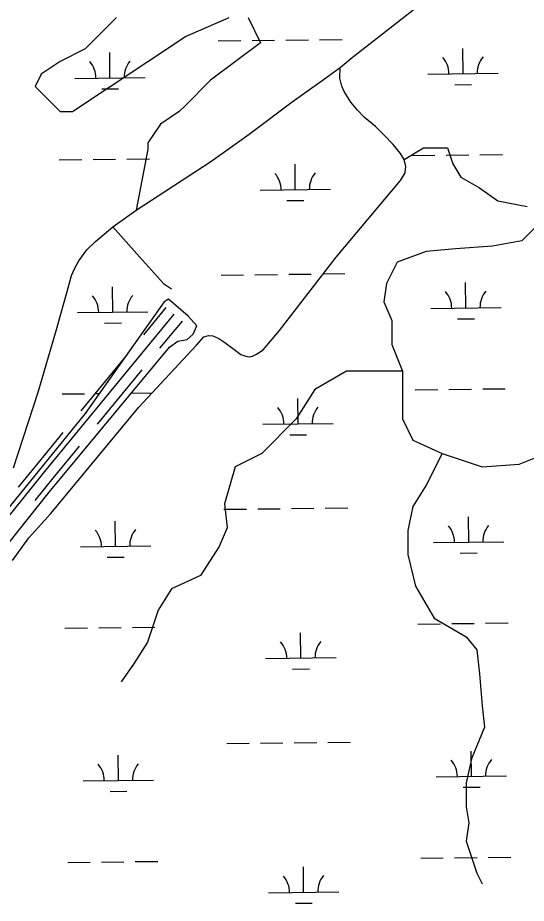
# Model space of a CAD drawing. Extents: x 3694830 to 3732949, y 415201 to 440970.
# Drawn here: x 3724564 to 3725287, y 421518 to 422776 of the extents above; entities that cross this region are included whole.
import ezdxf

# ---------------------------------------------------------------- set-up
doc = ezdxf.new("R2010")
doc.units = 0
for name, color, linetype in [('V-ROAD-CNTR', 7, 'Continuous'), ('V-TOPO-SHOR', 7, 'Continuous'), ('V-WETL-SWMP', 7, 'Continuous')]:
    doc.layers.add(name, color=color, linetype=linetype)

msp = doc.modelspace()

# ---------------------------------------------------------------- linework, layer by layer
at = {"layer": 'V-ROAD-CNTR'}
for points in [[(3724774.8, 422364.5), (3724743.1, 422325.9)], [(3724786.4, 422355), (3724602.6, 422131.6), (3724478.4, 421977.9), (3724384.4, 421863.4), (3724317.6, 421795.5)], [(3724798, 422345.4), (3724766.2, 422306.8)], [(3724717.6, 422295), (3724654.1, 422217.8)], [(3724740.8, 422276), (3724677.3, 422198.7)], [(3724628.7, 422186.9), (3724591, 422141.1), (3724565.3, 422109.4)], [(3724651.8, 422167.9), (3724614.2, 422122.2), (3724588.7, 422090.5)]]:
    msp.add_lwpolyline(points, dxfattribs=at)
at = {"layer": 'V-TOPO-SHOR'}
for points in [[(3725022.8, 422705.3), (3725040, 422719.8), (3725132.6, 422792.3), (3725241.6, 422884.3), (3725362.9, 422978)], [(3724704.8, 422776.3), (3724660.3, 422731.8), (3724624.7, 422714), (3724598, 422696.2), (3724589.1, 422678.4), (3724589.1, 422678.4), (3724624.7, 422642.8), (3724642.5, 422642.8), (3724749.4, 422714), (3724802.8, 422749.6), (3724865.1, 422776.3)], [(3724891.8, 422776.3), (3724909.6, 422740.7), (3724909.6, 422740.7), (3724838.4, 422687.3), (3724802.8, 422651.7), (3724793.9, 422642.8), (3724767.2, 422625), (3724749.4, 422598.3), (3724749.4, 422589.3), (3724732.7, 422503)], [(3724557.1, 422005.1), (3724580.3, 422037.7), (3724611.3, 422072.1), (3724736.4, 422223.1), (3724818.6, 422311.1), (3724829, 422322.9), (3724835.7, 422325), (3724841.8, 422324.2), (3724850.1, 422320.7), (3724858.7, 422314.9), (3724871.5, 422305.3), (3724881.6, 422298.1), (3724888.5, 422295.7), (3724893.3, 422294.6), (3724898.4, 422295.7), (3724904, 422298.3), (3724913.4, 422304.7), (3724936.6, 422331.9), (3725016.9, 422436), (3725108.7, 422545.1), (3725115.1, 422555.8), (3725116.2, 422564.9), (3725113.8, 422574.7), (3725108.4, 422583.5), (3725098, 422596.1), (3725085, 422610), (3725072.9, 422621.7), (3725057.5, 422634.5), (3725047.3, 422644.7), (3725038, 422656.4), (3725028.4, 422671.3), (3725025.2, 422679.1), (3725022.5, 422690.3), (3725022.8, 422705.3)], [(3724558.5, 422136.7), (3724593.4, 422244.6), (3724619.7, 422333.2), (3724637.2, 422396), (3724641, 422409.9), (3724645.5, 422420.6), (3724651.2, 422431.1), (3724662.7, 422446.7), (3724674.8, 422458.2), (3724699.7, 422479.4), (3724732.7, 422503), (3724838.8, 422572), (3724870.4, 422594.3), (3724893.5, 422610.9), (3724954.4, 422656.8), (3724993.9, 422684.9), (3725022.8, 422705.3)], [(3725113.8, 422574.7), (3725141.4, 422591.3), (3725175.4, 422591.3), (3725182.9, 422568.7), (3725194.3, 422549.8), (3725220.7, 422534.7), (3725247.1, 422515.9), (3725288.6, 422508.3)], [(3724699.7, 422479.4), (3724737.7, 422436.6), (3724771.6, 422398.9), (3724783, 422391.3)], [(3725299.9, 422478.1), (3725281.1, 422459.3), (3725239.5, 422451.7), (3725186.7, 422447.9), (3725145.2, 422444.2), (3725103.7, 422429.1), (3725088.6, 422398.9), (3725084.8, 422372.5), (3725096.2, 422346.1), (3725096.2, 422319.7), (3725096.2, 422312.1), (3725111.3, 422274.4), (3725111.3, 422240.4), (3725111.3, 422206.4), (3725126.3, 422176.3), (3725167.9, 422157.4), (3725224.5, 422138.5), (3725277.3, 422142.3), (3725315, 422157.4)], [(3725111.3, 422274.4), (3725032, 422274.4), (3724986.7, 422248), (3724960.3, 422206.4), (3724911.3, 422157.4), (3724873.5, 422138.5), (3724858.4, 422085.7), (3724862.2, 422051.7), (3724850.9, 422025.3), (3724824.5, 421983.8), (3724783, 421965), (3724764.1, 421934.8), (3724749, 421889.5), (3724730.1, 421859.3), (3724711.3, 421832.9)], [(3725167.9, 422157.4), (3725145.2, 422112.1), (3725126.3, 422081.9), (3725118.8, 422048), (3725118.8, 422014), (3725130.1, 421968.7), (3725156.5, 421923.4), (3725201.8, 421897), (3725216.9, 421878.2), (3725220.7, 421844.2), (3725224.5, 421798.9), (3725228.2, 421768.7), (3725209.4, 421723.5), (3725201.8, 421689.5), (3725201.8, 421655.5), (3725205.6, 421632.9), (3725201.8, 421606.5), (3725216.9, 421561.2), (3725224.5, 421546.1)]]:
    msp.add_lwpolyline(points, dxfattribs=at)
at = {"layer": 'V-WETL-SWMP'}
for p, q in [((3724849.6, 422743.3), (3724881.6, 422743.7)), ((3724897.6, 422743.9), (3724929.6, 422744.2)), ((3724945.6, 422744.4), (3724977.6, 422744.8)), ((3724993.6, 422745), (3725025.6, 422745.4)), ((3724695.6, 422690.7), (3724695.2, 422726.7)), ((3725197.5, 422696.7), (3725197.1, 422732.7)), ((3724645.6, 422690.1), (3724745.6, 422691.3)), ((3725147.5, 422696.1), (3725247.5, 422697.3)), ((3725185.7, 422681.1), (3725209.7, 422681.4)), ((3724683.8, 422675.1), (3724707.8, 422675.4)), ((3724719.6, 422575.5), (3724751.6, 422575.9)), ((3725125.5, 422580.4), (3725157.5, 422580.8)), ((3725173.5, 422581), (3725205.5, 422581.3)), ((3725221.5, 422581.5), (3725253.5, 422581.9)), ((3724623.6, 422574.4), (3724655.6, 422574.8)), ((3724671.6, 422575), (3724703.6, 422575.4)), ((3724959, 422532), (3724958.6, 422568)), ((3724909, 422531.4), (3725009, 422532.6)), ((3724947.2, 422516.4), (3724971.2, 422516.7)), ((3724949.6, 422411.8), (3724981.6, 422412.2)), ((3724997.6, 422412.3), (3725029.6, 422412.7)), ((3724853.6, 422410.6), (3724885.6, 422411)), ((3724901.6, 422411.2), (3724933.6, 422411.6)), ((3725201.5, 422364), (3725201.1, 422400)), ((3724699.6, 422358), (3724699.2, 422394)), ((3724778.9, 422376.4), (3724772.8, 422372.7)), ((3724806.8, 422352.1), (3724778.9, 422376.4)), ((3724772.8, 422372.7), (3724660.1, 422214)), ((3725151.5, 422363.4), (3725251.5, 422364.6)), ((3724649.6, 422357.5), (3724749.6, 422358.6)), ((3724818.9, 422338.8), (3724806.8, 422352.1)), ((3724687.8, 422342.5), (3724711.8, 422342.8)), ((3724814, 422326.7), (3724818.9, 422338.8)), ((3725189.7, 422348.5), (3725213.7, 422348.7)), ((3724805.5, 422319.4), (3724814, 422326.7)), ((3724780.1, 422308.5), (3724792.2, 422317)), ((3724792.2, 422317), (3724805.5, 422319.4)), ((3724609.2, 422102.5), (3724780.1, 422308.5)), ((3725177.5, 422248.3), (3725209.5, 422248.7)), ((3725225.5, 422248.9), (3725257.4, 422249.3)), ((3724627.6, 422241.8), (3724659.6, 422242.1)), ((3724675.6, 422242.3), (3724680.3, 422242.4)), ((3724725.7, 422242.9), (3724755.6, 422243.3)), ((3725129.5, 422247.7), (3725161.5, 422248.1)), ((3724963, 422199.3), (3724962.5, 422235.3)), ((3724660.1, 422214), (3724523.2, 422045.6)), ((3724913, 422198.7), (3725013, 422199.9)), ((3724951.1, 422183.7), (3724975.1, 422184)), ((3724480.8, 421941.4), (3724609.2, 422102.5)), ((3724857.6, 422078), (3724889.6, 422078.4)), ((3724905.6, 422078.6), (3724937.5, 422078.9)), ((3724953.5, 422079.1), (3724985.5, 422079.5)), ((3725001.5, 422079.7), (3725033.5, 422080.1)), ((3724703.6, 422025.4), (3724703.2, 422061.4)), ((3725205.5, 422031.4), (3725205, 422067.4)), ((3724653.6, 422024.8), (3724753.6, 422026)), ((3725155.5, 422030.8), (3725255.4, 422032)), ((3724691.8, 422009.8), (3724715.8, 422010.1)), ((3725193.6, 422015.8), (3725217.6, 422016.1)), ((3724631.6, 421909.1), (3724663.6, 421909.5)), ((3724679.6, 421909.7), (3724711.5, 421910.1)), ((3724727.5, 421910.2), (3724759.5, 421910.6)), ((3725133.4, 421915.1), (3725165.4, 421915.5)), ((3725181.4, 421915.7), (3725213.4, 421916)), ((3725229.4, 421916.2), (3725261.4, 421916.6)), ((3724966.9, 421866.7), (3724966.5, 421902.7)), ((3724916.9, 421866.1), (3725016.9, 421867.3)), ((3724955.1, 421851.1), (3724979.1, 421851.4)), ((3724861.5, 421745.3), (3724893.5, 421745.7)), ((3724909.5, 421745.9), (3724941.5, 421746.3)), ((3724957.5, 421746.5), (3724989.5, 421746.9)), ((3725005.5, 421747), (3725037.5, 421747.4)), ((3725209.4, 421698.7), (3725209, 421734.7)), ((3724707.5, 421692.7), (3724707.1, 421728.7)), ((3725159.4, 421698.1), (3725259.4, 421699.3)), ((3724657.6, 421692.2), (3724757.5, 421693.3)), ((3725197.6, 421683.2), (3725221.6, 421683.4)), ((3724695.7, 421677.2), (3724719.7, 421677.5)), ((3725137.4, 421582.4), (3725169.4, 421582.8)), ((3725185.4, 421583), (3725217.4, 421583.4)), ((3725233.4, 421583.6), (3725265.4, 421584)), ((3724635.5, 421576.4), (3724667.5, 421576.8)), ((3724683.5, 421577), (3724715.5, 421577.4)), ((3724731.5, 421577.6), (3724763.5, 421578)), ((3724970.9, 421534), (3724970.5, 421570)), ((3724920.9, 421533.4), (3725020.9, 421534.6)), ((3724959.1, 421518.4), (3724983.1, 421518.7))]:
    msp.add_line(p, q, dxfattribs=at)
for centre, start, end in [((3724640.4, 422690.5), 359.9115, 41.4552), ((3724750.9, 422691.8), 139.9115, 181.4552), ((3725142.3, 422696.5), 359.9115, 41.4552), ((3725252.8, 422697.8), 139.9115, 181.4552), ((3724903.7, 422531.8), 359.9115, 41.4552), ((3725014.2, 422533.1), 139.9115, 181.4552), ((3725146.2, 422363.9), 359.9115, 41.4552), ((3725256.7, 422365.2), 139.9115, 181.4552), ((3724644.4, 422357.9), 359.9115, 41.4552), ((3724754.8, 422359.2), 139.9115, 181.4552), ((3724907.7, 422199.1), 359.9115, 41.4552), ((3725018.2, 422200.5), 139.9115, 181.4552), ((3724648.3, 422025.2), 359.9115, 41.4552), ((3724758.8, 422026.5), 139.9115, 181.4552), ((3725150.2, 422031.2), 359.9115, 41.4552), ((3725260.7, 422032.5), 139.9115, 181.4552), ((3724911.7, 421866.5), 359.9115, 41.4552), ((3725022.2, 421867.8), 139.9115, 181.4552), ((3725154.2, 421698.5), 359.9115, 41.4552), ((3725264.7, 421699.9), 139.9115, 181.4552), ((3724652.3, 421692.6), 359.9115, 41.4552), ((3724762.8, 421693.9), 139.9115, 181.4552), ((3724915.7, 421533.8), 359.9115, 41.4552), ((3725026.1, 421535.1), 139.9115, 181.4552)]:
    msp.add_arc(centre, 35.2, start, end, dxfattribs=at)

doc.saveas('drawing.dxf')
